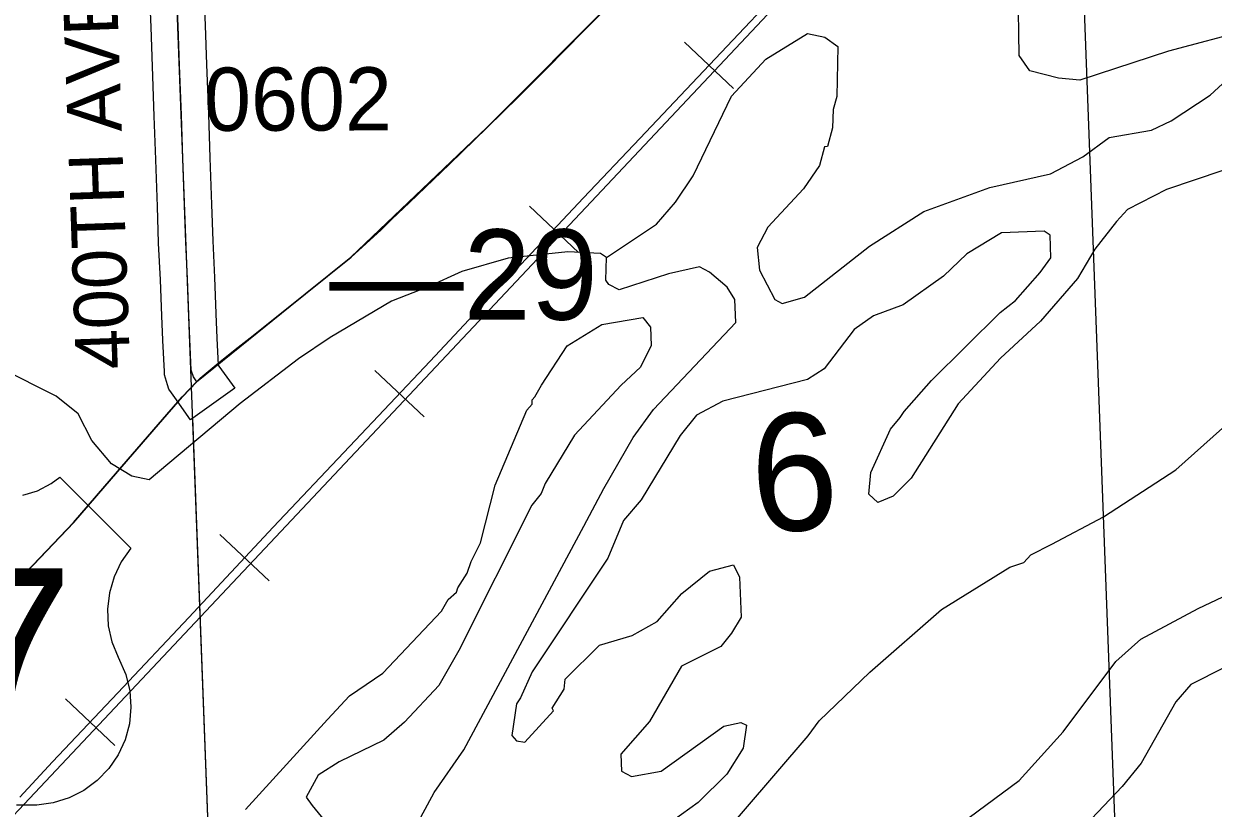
# Model space of a CAD drawing. Extents: x 128.7 to 185.5, y -21.4 to 12.6.
# Drawn here: x 164.229 to 165.547, y -13.626 to -12.756 of the extents above; entities that cross this region are included whole.
import ezdxf

# ---------------------------------------------------------------- set-up
doc = ezdxf.new("R2010")
doc.units = 0
for name, color, linetype in [('tdCoHydroRiver', 7, 'Continuous'), ('tdCoPriCL', 7, 'Continuous'), ('tdCoPrimary', 7, 'Continuous'), ('tdCoPriNonDiv', 7, 'Continuous'), ('tdCoPriNonDivCL', 7, 'Continuous'), ('tdCoRRCL', 7, 'Continuous'), ('tdCoSecRdNmbr', 7, 'Continuous'), ('tdCoSecRdTxt', 7, 'Continuous'), ('tdCoSecRteBand', 7, 'Continuous'), ('tdCoSecRteCL', 7, 'Continuous'), ('tdCoSectLine', 7, 'Continuous'), ('tdCoSectLinePart', 7, 'Continuous'), ('tdCoSectNmbr', 7, 'Continuous'), ('tdCoShieldUsRte', 7, 'Continuous'), ('tdCoSurfGravel', 7, 'Continuous'), ('tdStHwyPriRefPost1', 7, 'Continuous')]:
    doc.layers.add(name, color=color, linetype=linetype)

msp = doc.modelspace()

# ---------------------------------------------------------------- linework, layer by layer
at = {"layer": 'tdCoHydroRiver'}
for points in [[(165.5868, -12.7631), (165.4977, -12.7869), (165.3994, -12.819), (165.3757, -12.8168), (165.3438, -12.8085), (165.3321, -12.7915), (165.3309, -12.7174)], [(164.6691, -13.6356), (164.6838, -13.6082), (164.7168, -13.5612), (164.8496, -13.3131), (164.8717, -13.2713), (164.9044, -13.2148), (164.9269, -13.184), (165.018, -13.0874), (165.017, -13.0622), (165.0086, -13.0483), (164.9891, -13.0317), (164.9778, -13.0258), (164.9434, -13.0334), (164.8888, -13.0512), (164.8775, -13.0453), (164.8742, -13.0407), (164.8748, -13.0154), (164.9303, -12.9786), (164.9514, -12.9542), (164.9709, -12.925), (165.0133, -12.8366), (165.0513, -12.7957), (165.0976, -12.7672), (165.1167, -12.7712), (165.1313, -12.7817), (165.1302, -12.837), (165.126, -12.8513), (165.1252, -12.8719), (165.1196, -12.8926), (165.1165, -12.8927), (165.1109, -12.9135), (165.093, -12.9394), (165.0535, -12.9819), (165.0417, -13.0045), (165.0442, -13.0296), (165.0612, -13.0621), (165.0693, -13.0666), (165.0943, -13.0593), (165.1664, -13.003), (165.2265, -12.9644), (165.2997, -12.938), (165.367, -12.9228), (165.4026, -12.9041), (165.4318, -12.8825), (165.4789, -12.8745), (165.5006, -12.8642), (165.5437, -12.8357), (165.5758, -12.8061)], [(165.5579, -12.9189), (165.4955, -12.9401), (165.4522, -12.9623), (165.44, -12.9754), (165.4159, -13.0063), (165.3966, -13.0386), (165.3557, -13.0859), (165.3115, -13.127), (165.2645, -13.1777), (165.2123, -13.2601), (165.1925, -13.2798), (165.1754, -13.2868), (165.1656, -13.2777), (165.1679, -13.2539), (165.1897, -13.2057), (165.2003, -13.1927), (165.2048, -13.1862), (165.2351, -13.1519), (165.3112, -13.0765), (165.3281, -13.0632), (165.3553, -13.0322), (165.3673, -13.016), (165.3664, -12.9907), (165.3599, -12.9862), (165.3126, -12.988), (165.274, -13.0116), (165.2481, -13.0362), (165.2035, -13.0679), (165.1708, -13.0801), (165.1493, -13.0951), (165.1162, -13.139), (165.0977, -13.1507), (165.0039, -13.1748), (164.9745, -13.1901), (164.9564, -13.2129), (164.9133, -13.2839), (164.8936, -13.3068), (164.8762, -13.3485), (164.7925, -13.4747), (164.7794, -13.5036), (164.7749, -13.5101), (164.7699, -13.545), (164.7749, -13.5511), (164.7844, -13.5524), (164.8162, -13.518), (164.8145, -13.5149), (164.828, -13.4939), (164.8291, -13.4828), (164.8672, -13.4451), (164.9031, -13.4343), (164.9309, -13.419), (164.9582, -13.388), (164.9888, -13.3632), (165.0154, -13.3559), (165.0222, -13.3698), (165.0239, -13.414), (165.0135, -13.4317), (165.0014, -13.4464), (164.958, -13.4685), (164.9224, -13.5298), (164.8906, -13.5658), (164.8913, -13.5847), (164.9026, -13.5906), (164.9355, -13.5846), (165.0047, -13.5347), (165.0235, -13.5308), (165.0299, -13.5337), (165.0261, -13.5591), (165.0083, -13.5882), (164.9763, -13.6194), (164.921, -13.6593)], [(164.8748, -13.0154), (164.8683, -13.0109), (164.8319, -13.0091), (164.7659, -13.0163), (164.7144, -13.0309), (164.6771, -13.0481), (164.6367, -13.0638), (164.5687, -13.1042), (164.5333, -13.1276), (164.4688, -13.1774), (164.3678, -13.2617), (164.3487, -13.2577), (164.3261, -13.2443), (164.3046, -13.2183), (164.2893, -13.1888), (164.2649, -13.1692), (164.2038, -13.1384)], [(164.4746, -13.6271), (164.5656, -13.5274), (164.5899, -13.5012), (164.6268, -13.4762), (164.6921, -13.4074), (164.6995, -13.3945), (164.7087, -13.3863), (164.7101, -13.3815), (164.7205, -13.3653), (164.7248, -13.3525), (164.7351, -13.3316), (164.7516, -13.2679), (164.7864, -13.1845), (164.7925, -13.1779), (164.7923, -13.1732), (164.7953, -13.1699), (164.8027, -13.157), (164.8311, -13.1134), (164.8697, -13.0898), (164.9152, -13.0818), (164.9235, -13.0925), (164.9242, -13.113), (164.9125, -13.1371), (164.8911, -13.1569), (164.8395, -13.2125), (164.8068, -13.2658), (164.8025, -13.277), (164.7919, -13.29), (164.7111, -13.4509), (164.6889, -13.4896), (164.6509, -13.5305), (164.628, -13.5503), (164.5784, -13.5743), (164.5553, -13.5893), (164.542, -13.6135), (164.5486, -13.6227), (164.5685, -13.6473)], [(164.9909, -13.6709), (165.0982, -13.5454), (165.1103, -13.5291), (165.1667, -13.4749), (165.2462, -13.4057), (165.3217, -13.3586), (165.3373, -13.3533), (165.3449, -13.3451), (165.3682, -13.3332), (165.4254, -13.3027), (165.5056, -13.2507), (165.5575, -13.2046)], [(165.2584, -13.6499), (165.3322, -13.595), (165.3807, -13.5411), (165.4393, -13.4632), (165.4668, -13.4385), (165.5303, -13.4045), (165.7148, -13.3171), (165.7619, -13.309), (165.7767, -13.3259), (165.7682, -13.3499)], [(165.7682, -13.3499), (165.7527, -13.3599), (165.7424, -13.3792), (165.698, -13.4156), (165.6066, -13.4617), (165.5595, -13.4697), (165.5223, -13.4885), (165.5057, -13.508), (165.4672, -13.5758), (165.4461, -13.6018), (165.3717, -13.6804)]]:
    msp.add_lwpolyline(points, dxfattribs=at)
at = {"layer": 'tdCoPriCL'}
msp.add_lwpolyline([(164.217, -13.3797), (164.2841, -13.3092), (164.326, -13.2606), (164.3778, -13.2007), (164.4047, -13.1699), (164.4205, -13.1534), (164.4446, -13.1326), (164.4831, -13.1018), (164.5408, -13.0559), (164.5916, -13.0152), (164.6246, -12.9849), (164.656, -12.9546), (164.7003, -12.9119), (164.7423, -12.8715), (164.8084, -12.8061), (164.839, -12.7748), (164.8878, -12.725)], dxfattribs=at)
at = {"layer": 'tdCoPrimary'}
msp.add_lwpolyline([(164.2174, -13.3797), (164.2845, -13.3092), (164.3264, -13.2606), (164.3782, -13.2007), (164.405, -13.1699), (164.4132, -13.1615), (164.4209, -13.1534), (164.425, -13.1491), (164.445, -13.1326), (164.4637, -13.1173), (164.4835, -13.1018), (164.5412, -13.0559), (164.592, -13.0152), (164.625, -12.9849), (164.6369, -12.9731), (164.6563, -12.9546), (164.7007, -12.9119), (164.7426, -12.8715), (164.7777, -12.8372), (164.8087, -12.8061), (164.8489, -12.7652), (164.8881, -12.725)], dxfattribs=at)
msp.add_lwpolyline([(164.2174, -13.3797), (164.2845, -13.3092), (164.3264, -13.2606), (164.3782, -13.2007), (164.405, -13.1699), (164.4132, -13.1615), (164.4209, -13.1534), (164.425, -13.1491), (164.445, -13.1326), (164.4637, -13.1173), (164.4835, -13.1018), (164.5412, -13.0559), (164.592, -13.0152), (164.625, -12.9849), (164.6369, -12.9731), (164.6563, -12.9546), (164.7007, -12.9119), (164.7426, -12.8715), (164.7777, -12.8372), (164.8087, -12.8061), (164.8489, -12.7652), (164.8881, -12.725)], dxfattribs=at)
msp.add_lwpolyline([(164.2174, -13.3797), (164.2845, -13.3092), (164.3264, -13.2606), (164.3782, -13.2007), (164.405, -13.1699), (164.4132, -13.1615), (164.4209, -13.1534), (164.425, -13.1491), (164.445, -13.1326), (164.4637, -13.1173), (164.4835, -13.1018), (164.5412, -13.0559), (164.592, -13.0152), (164.625, -12.9849), (164.6369, -12.9731), (164.6563, -12.9546), (164.7007, -12.9119), (164.7426, -12.8715), (164.7777, -12.8372), (164.8087, -12.8061), (164.8489, -12.7652), (164.8881, -12.725)], dxfattribs=at)
at = {"layer": 'tdCoPriNonDiv'}
msp.add_lwpolyline([(164.1031, -13.4988), (164.2841, -13.3092), (164.4047, -13.1699), (164.4205, -13.1534), (164.5916, -13.0152), (164.7423, -12.8715), (164.8878, -12.725), (164.9674, -12.6421), (165.0187, -12.5736), (165.1413, -12.4049), (165.2471, -12.2624), (165.274, -12.2281), (165.295, -12.2062), (165.3178, -12.1857), (165.3536, -12.16), (165.3914, -12.1387), (165.4148, -12.1282), (165.4513, -12.1161), (165.4954, -12.1069), (165.676, -12.0909)], dxfattribs=at)
at = {"layer": 'tdCoPriNonDivCL'}
msp.add_lwpolyline([(164.217, -13.3797), (164.2841, -13.3092), (164.326, -13.2606), (164.3778, -13.2007), (164.4047, -13.1699), (164.4128, -13.1615), (164.4205, -13.1534), (164.4246, -13.1491), (164.4446, -13.1326), (164.4634, -13.1173), (164.4831, -13.1018), (164.5408, -13.0559), (164.5916, -13.0152), (164.6246, -12.9849), (164.6365, -12.9731), (164.656, -12.9546), (164.7003, -12.9119), (164.7423, -12.8715), (164.7773, -12.8372), (164.8084, -12.8061), (164.8486, -12.7652), (164.8878, -12.725)], dxfattribs=at)
msp.add_lwpolyline([(164.217, -13.3797), (164.2841, -13.3092), (164.326, -13.2606), (164.3778, -13.2007), (164.4047, -13.1699), (164.4128, -13.1615), (164.4205, -13.1534), (164.4246, -13.1491), (164.4446, -13.1326), (164.4634, -13.1173), (164.4831, -13.1018), (164.5408, -13.0559), (164.5916, -13.0152), (164.6246, -12.9849), (164.6365, -12.9731), (164.656, -12.9546), (164.7003, -12.9119), (164.7423, -12.8715), (164.7773, -12.8372), (164.8084, -12.8061), (164.8486, -12.7652), (164.8878, -12.725)], dxfattribs=at)
at = {"layer": 'tdCoRRCL'}
for p, q in [((165.0157, -12.8283), (164.9611, -12.7769)), ((164.8439, -13.0099), (164.7893, -12.9586)), ((164.6726, -13.1922), (164.6181, -13.1407)), ((164.5011, -13.3738), (164.4463, -13.3226)), ((164.3298, -13.5561), (164.2752, -13.5047))]:
    msp.add_line(p, q, dxfattribs=at)
for points in [[(164.1578, -13.6969), (165.16, -12.6326), (165.2171, -12.5754), (165.2876, -12.5191), (165.3604, -12.4831), (165.5324, -12.3993), (165.6955, -12.3255), (165.771, -12.2994), (165.8402, -12.283), (165.9135, -12.2729), (166.447, -12.2414), (166.5153, -12.2326), (166.617, -12.2156), (166.7038, -12.1925), (166.82, -12.146), (166.9707, -12.07), (167.1226, -11.9553), (167.7521, -11.5304), (167.7755, -11.5097), (167.7931, -11.4863), (167.818, -11.4356), (168.3156, -10.2809)], [(165.5729, -12.3701), (165.4652, -12.4233), (165.3963, -12.4555), (165.3077, -12.4999), (165.2786, -12.5159), (165.2585, -12.528), (165.2388, -12.5427), (165.2202, -12.5592), (165.2011, -12.577), (165.1638, -12.6161), (165.1248, -12.658), (164.9503, -12.843), (164.9119, -12.8837), (164.8493, -12.9495), (164.7224, -13.0845), (164.6794, -13.1304), (164.59, -13.225), (164.5053, -13.3144), (164.412, -13.4143), (164.3331, -13.4979), (164.261, -13.5744), (164.2246, -13.6135)], [(164.2246, -13.6135), (164.261, -13.5744), (164.3331, -13.4979), (164.412, -13.4143), (164.5053, -13.3144), (164.59, -13.225), (164.6794, -13.1304), (164.7224, -13.0845), (164.8493, -12.9495), (164.9119, -12.8837), (164.9503, -12.843), (165.1248, -12.658), (165.1638, -12.6161), (165.2011, -12.577), (165.2202, -12.5592), (165.2388, -12.5427), (165.2585, -12.528), (165.2786, -12.5159), (165.3077, -12.4999), (165.3963, -12.4555), (165.4652, -12.4233), (165.5729, -12.3701)]]:
    msp.add_lwpolyline(points, dxfattribs=at)
at = {"layer": 'tdCoSecRteBand'}
msp.add_lwpolyline([(164.4279, -12.7063), (164.4302, -12.7579), (164.4302, -12.7581), (164.4302, -12.7583), (164.4316, -12.8016), (164.4337, -12.8566), (164.4337, -12.8567), (164.4337, -12.8568), (164.4352, -12.9051), (164.437, -12.9568), (164.437, -12.9568), (164.437, -12.9568), (164.4385, -12.9971), (164.4403, -13.0377), (164.4403, -13.0378), (164.4403, -13.0378), (164.442, -13.0777), (164.442, -13.0778), (164.442, -13.0778), (164.443, -13.1047), (164.4445, -13.1348), (164.4453, -13.136), (164.4628, -13.1604), (164.4139, -13.1953), (164.3965, -13.1708), (164.3926, -13.1654), (164.3897, -13.1614), (164.3883, -13.1567), (164.386, -13.1492), (164.3849, -13.1456), (164.3848, -13.1419), (164.3831, -13.1074), (164.3831, -13.1073), (164.3831, -13.1071), (164.3821, -13.0802), (164.3804, -13.0404), (164.3785, -12.9997), (164.3785, -12.9996), (164.3785, -12.9994), (164.3771, -12.9589), (164.3752, -12.9072), (164.3752, -12.9071), (164.3752, -12.907), (164.3737, -12.8587), (164.3717, -12.8038), (164.3717, -12.8037), (164.3717, -12.8037), (164.3702, -12.7604), (164.3679, -12.7089)], dxfattribs=at)
at = {"layer": 'tdCoSecRteCL'}
msp.add_lwpolyline([(164.4209, -13.1534), (164.417, -13.1479), (164.4147, -13.1405), (164.4131, -13.106), (164.412, -13.079), (164.4104, -13.0391), (164.4085, -12.9984), (164.407, -12.9579), (164.4052, -12.9061), (164.4037, -12.8577), (164.4016, -12.8027), (164.4002, -12.7593), (164.3979, -12.7075), (164.3966, -12.6721)], dxfattribs=at)
at = {"layer": 'tdCoSectLine'}
for points in [[(165.4001, -12.6328), (165.4378, -13.6355)], [(164.3962, -12.6721), (164.4341, -13.6744)]]:
    msp.add_lwpolyline(points, dxfattribs=at)
at = {"layer": 'tdCoSectLinePart'}
for points in [[(165.4001, -12.6328), (165.4378, -13.6355)], [(164.4159, -13.1935), (164.4341, -13.6744)]]:
    msp.add_lwpolyline(points, dxfattribs=at)
at = {"layer": 'tdCoShieldUsRte'}
msp.add_lwpolyline([(164.2281, -13.2789), (164.2443, -13.2739), (164.2593, -13.2661), (164.269, -13.2588), (164.3478, -13.3377), (164.3371, -13.3527), (164.3291, -13.3692), (164.3239, -13.3869), (164.3217, -13.4051), (164.3227, -13.4235), (164.3266, -13.4415), (164.3336, -13.4585), (164.342, -13.4776), (164.3464, -13.4955), (164.3477, -13.5138), (164.346, -13.5321), (164.3412, -13.5499), (164.3335, -13.5666), (164.3232, -13.5818), (164.3104, -13.5951), (164.2956, -13.606), (164.2792, -13.6143), (164.2616, -13.6197), (164.2434, -13.6222), (164.2343, -13.6223), (164.2209, -13.6223)], dxfattribs=at)
at = {"layer": 'tdCoSurfGravel'}
msp.add_lwpolyline([(164.4209, -13.1534), (164.417, -13.1479), (164.4147, -13.1405), (164.4131, -13.106), (164.412, -13.079), (164.4104, -13.0391), (164.4085, -12.9984), (164.407, -12.9579), (164.4052, -12.9061), (164.4037, -12.8577), (164.4016, -12.8027), (164.4002, -12.7593), (164.3979, -12.7075), (164.3966, -12.6721), (164.3958, -12.6504), (164.3946, -12.6022), (164.3931, -12.5536), (164.3915, -12.5077), (164.3898, -12.4624), (164.3877, -12.4088), (164.3869, -12.3762), (164.3846, -12.3153), (164.3827, -12.269), (164.3823, -12.2485)], dxfattribs=at)

# ---------------------------------------------------------------- texts
at = {"layer": 'tdCoSecRdNmbr'}
msp.add_text('0602', height=0.07, rotation=0.1235, dxfattribs=at).set_placement((164.4288, -12.8751))
at = {"layer": 'tdCoSecRdTxt'}
msp.add_text('400TH AVE', height=0.06, rotation=92, dxfattribs=at).set_placement((164.3469, -13.1386))
at = {"layer": 'tdCoSectNmbr'}
msp.add_text('6', height=0.13, rotation=2.4123, dxfattribs=at).set_placement((165.0371, -13.3201))
at = {"layer": 'tdCoShieldUsRte'}
msp.add_text('67', height=0.18, dxfattribs=at).set_placement((164.0162, -13.5401))
at = {"layer": 'tdStHwyPriRefPost1'}
msp.add_text('‒‒29', height=0.1, dxfattribs=at).set_placement((164.5677, -13.0844))

doc.saveas('drawing.dxf')
